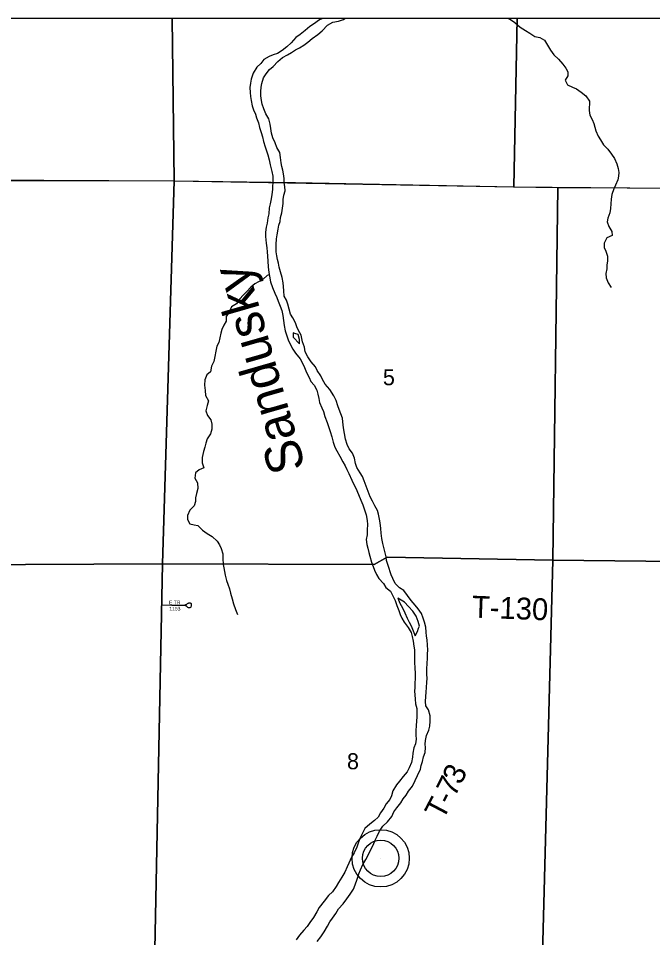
# Model space of a CAD drawing. Extents: x 1772825 to 1773716, y 1138558 to 1139032.
# Drawn here: x 1772828.362 to 1772829.187, y 1138563.164 to 1138564.359 of the extents above; entities that cross this region are included whole.
import ezdxf

# ---------------------------------------------------------------- set-up
doc = ezdxf.new("R2010")
doc.units = 0
for name, color, linetype in [('GM_X_Major_River', 7, 'Continuous'), ('GM_X_Major_River_Text', 7, 'Continuous'), ('GM_X_Minor_River', 7, 'Continuous'), ('GM_X_Section', 7, 'Continuous'), ('GM_X_Section_Text', 7, 'Continuous'), ('GM_X_Township', 7, 'Continuous'), ('GM_X_Township_Road_Text', 7, 'Continuous'), ('GM_X_Township_Subdivision', 7, 'Continuous'), ('GM_X_Township_Subdivision_Text', 7, 'Continuous'), ('GM_X_Unincorporated', 7, 'Continuous'), ('GM_X_Unincorporated_Location', 7, 'Continuous')]:
    doc.layers.add(name, color=color, linetype=linetype)

msp = doc.modelspace()

# ---------------------------------------------------------------- linework, layer by layer
at = {"layer": 'GM_X_Major_River'}
for points in [[(1772828.7582, 1138564.3594), (1772828.7541, 1138564.3574), (1772828.7463, 1138564.3521), (1772828.7414, 1138564.3487), (1772828.7353, 1138564.3438), (1772828.729, 1138564.3383), (1772828.7233, 1138564.3346), (1772828.7172, 1138564.3278), (1772828.7115, 1138564.3223), (1772828.7054, 1138564.3178), (1772828.6995, 1138564.3138), (1772828.6938, 1138564.312), (1772828.6885, 1138564.3097), (1772828.6818, 1138564.3058), (1772828.6778, 1138564.3009), (1772828.6725, 1138564.2958), (1772828.6679, 1138564.2884), (1772828.6652, 1138564.2806), (1772828.6642, 1138564.2753), (1772828.6634, 1138564.2694), (1772828.664, 1138564.2632), (1772828.6645, 1138564.258), (1772828.665, 1138564.2527), (1772828.6663, 1138564.2457), (1772828.6684, 1138564.2407), (1772828.6706, 1138564.235), (1772828.6721, 1138564.2301), (1772828.6747, 1138564.2234), (1772828.6762, 1138564.2175), (1772828.6782, 1138564.2111), (1772828.6799, 1138564.2052), (1772828.6812, 1138564.1995), (1772828.6832, 1138564.1922), (1772828.6853, 1138564.1873), (1772828.6869, 1138564.182)], [(1772828.709, 1138564.1406), (1772828.7083, 1138564.1456), (1772828.708, 1138564.1513), (1772828.7074, 1138564.1572), (1772828.7063, 1138564.1619), (1772828.7052, 1138564.1669), (1772828.7043, 1138564.1716), (1772828.7034, 1138564.1786), (1772828.7023, 1138564.1851), (1772828.6987, 1138564.1916), (1772828.6963, 1138564.1977), (1772828.6935, 1138564.204), (1772828.6918, 1138564.2102), (1772828.6907, 1138564.2163), (1772828.6898, 1138564.2218), (1772828.6882, 1138564.2287), (1772828.6844, 1138564.2351), (1772828.6816, 1138564.2416), (1772828.6796, 1138564.2477), (1772828.6785, 1138564.2526), (1772828.6778, 1138564.2587), (1772828.6778, 1138564.2644), (1772828.6782, 1138564.2699), (1772828.6792, 1138564.2748), (1772828.6811, 1138564.282), (1772828.6848, 1138564.2873), (1772828.689, 1138564.2928), (1772828.6937, 1138564.297), (1772828.6998, 1138564.3032), (1772828.7061, 1138564.3085), (1772828.7126, 1138564.312), (1772828.7177, 1138564.3149), (1772828.723, 1138564.3184), (1772828.728, 1138564.3211), (1772828.7337, 1138564.3248), (1772828.7388, 1138564.3284), (1772828.7445, 1138564.3333), (1772828.7517, 1138564.3386), (1772828.7573, 1138564.3433), (1772828.7643, 1138564.3508), (1772828.7715, 1138564.3546), (1772828.7786, 1138564.3557), (1772828.7852, 1138564.3581), (1772828.7871, 1138564.3594)], [(1772828.6869, 1138564.182), (1772828.6886, 1138564.1755), (1772828.6901, 1138564.169), (1772828.6919, 1138564.1603), (1772828.6934, 1138564.1544), (1772828.6932, 1138564.1497), (1772828.6929, 1138564.1371), (1772828.6921, 1138564.1305), (1772828.6913, 1138564.1248), (1772828.6898, 1138564.1182), (1772828.6888, 1138564.1129), (1772828.688, 1138564.1051), (1772828.687, 1138564.1002), (1772828.686, 1138564.0931), (1772828.6846, 1138564.0878), (1772828.6838, 1138564.0814), (1772828.6836, 1138564.0759), (1772828.6847, 1138564.0673), (1772828.6854, 1138564.0609), (1772828.6858, 1138564.0559), (1772828.6863, 1138564.0504), (1772828.687, 1138564.0436), (1772828.6875, 1138564.0362), (1772828.6881, 1138564.0291), (1772828.689, 1138564.0242), (1772828.6903, 1138564.017), (1772828.6929, 1138564.0096), (1772828.6958, 1138564.002), (1772828.6985, 1138563.9964), (1772828.7005, 1138563.9917), (1772828.7029, 1138563.985), (1772828.705, 1138563.9795), (1772828.7063, 1138563.973), (1772828.7072, 1138563.9664), (1772828.7081, 1138563.9599), (1772828.7096, 1138563.9531), (1772828.7116, 1138563.9464), (1772828.7135, 1138563.9415), (1772828.7161, 1138563.9358), (1772828.7193, 1138563.9293), (1772828.7228, 1138563.9242), (1772828.729, 1138563.9169), (1772828.7322, 1138563.9101), (1772828.7344, 1138563.9053), (1772828.7371, 1138563.8988), (1772828.7404, 1138563.8925), (1772828.7429, 1138563.8874), (1772828.747, 1138563.8824), (1772828.7504, 1138563.876), (1772828.7518, 1138563.8706), (1772828.7531, 1138563.8649), (1772828.7542, 1138563.86), (1772828.7572, 1138563.853), (1772828.7591, 1138563.848), (1772828.7609, 1138563.8419), (1772828.7639, 1138563.8339), (1772828.7656, 1138563.8286), (1772828.7678, 1138563.8221), (1772828.7702, 1138563.8151), (1772828.7719, 1138563.8084), (1772828.7738, 1138563.8018), (1772828.7764, 1138563.797), (1772828.7807, 1138563.79), (1772828.7846, 1138563.7829), (1772828.7876, 1138563.7776), (1772828.7897, 1138563.7728), (1772828.7921, 1138563.7675), (1772828.7962, 1138563.7589), (1772828.7987, 1138563.7534), (1772828.8013, 1138563.7483), (1772828.8046, 1138563.7401), (1772828.808, 1138563.7327), (1772828.8102, 1138563.727), (1772828.8125, 1138563.7205), (1772828.8147, 1138563.7138), (1772828.8162, 1138563.7064), (1772828.8165, 1138563.7013), (1772828.8161, 1138563.6943), (1772828.8159, 1138563.688), (1772828.8147, 1138563.6816), (1772828.8154, 1138563.6753), (1772828.8167, 1138563.6704), (1772828.818, 1138563.665), (1772828.8193, 1138563.6601), (1772828.8217, 1138563.6523), (1772828.8237, 1138563.6466), (1772828.8256, 1138563.6418), (1772828.8282, 1138563.6361), (1772828.8312, 1138563.6312), (1772828.8371, 1138563.6245), (1772828.8402, 1138563.6193), (1772828.8463, 1138563.6144), (1772828.85, 1138563.6075), (1772828.8523, 1138563.6024), (1772828.8547, 1138563.5961), (1772828.8573, 1138563.5892), (1772828.859, 1138563.5843), (1772828.8612, 1138563.5795), (1772828.8642, 1138563.5744), (1772828.8693, 1138563.5673), (1772828.8732, 1138563.5609)], [(1772828.8946, 1138563.5325), (1772828.895, 1138563.5381), (1772828.8945, 1138563.5442), (1772828.894, 1138563.5511), (1772828.8933, 1138563.556), (1772828.8927, 1138563.5613), (1772828.8922, 1138563.5678), (1772828.8907, 1138563.5744), (1772828.8887, 1138563.5796), (1772828.8866, 1138563.5853), (1772828.8823, 1138563.5914), (1772828.8785, 1138563.5963), (1772828.8733, 1138563.6024), (1772828.8635, 1138563.6154), (1772828.8582, 1138563.6189), (1772828.8524, 1138563.6246), (1772828.8492, 1138563.6309), (1772828.8472, 1138563.6356), (1772828.8435, 1138563.648), (1772828.8412, 1138563.6545), (1772828.8409, 1138563.6592), (1772828.839, 1138563.666), (1772828.8375, 1138563.6712), (1772828.8364, 1138563.6765), (1772828.8351, 1138563.6832), (1772828.8342, 1138563.6898), (1772828.8339, 1138563.6959), (1772828.833, 1138563.7035), (1772828.8321, 1138563.7082), (1772828.8308, 1138563.7147), (1772828.8293, 1138563.7194), (1772828.8259, 1138563.7257), (1772828.8228, 1138563.7316), (1772828.82, 1138563.737), (1772828.8175, 1138563.7442), (1772828.8149, 1138563.7512), (1772828.8121, 1138563.7579), (1772828.8101, 1138563.7636), (1772828.8069, 1138563.7686), (1772828.8026, 1138563.7752), (1772828.8007, 1138563.7806), (1772828.7996, 1138563.7874), (1772828.7968, 1138563.7941), (1772828.7925, 1138563.7996), (1772828.7899, 1138563.8051), (1772828.788, 1138563.8123), (1772828.7864, 1138563.8197), (1772828.7853, 1138563.8268), (1772828.7844, 1138563.8348), (1772828.7838, 1138563.8395), (1772828.7816, 1138563.8452), (1772828.7794, 1138563.8507), (1772828.7779, 1138563.8555), (1772828.7755, 1138563.8623), (1772828.7725, 1138563.8686), (1772828.7676, 1138563.8766), (1772828.7616, 1138563.8837), (1772828.7578, 1138563.89), (1772828.7558, 1138563.8947), (1772828.7511, 1138563.9014), (1772828.7487, 1138563.9063), (1772828.7432, 1138563.913), (1772828.7389, 1138563.9195), (1772828.7355, 1138563.9258), (1772828.7346, 1138563.9319), (1772828.732, 1138563.9389), (1772828.7304, 1138563.9475), (1772828.7266, 1138563.9537), (1772828.7246, 1138563.9585), (1772828.7227, 1138563.9635), (1772828.7193, 1138563.9701), (1772828.7163, 1138563.9749), (1772828.7145, 1138563.9813), (1772828.713, 1138563.9878), (1772828.7113, 1138563.9929), (1772828.7083, 1138563.9983), (1772828.7078, 1138564.0053), (1772828.7073, 1138564.0106), (1772828.7069, 1138564.0156), (1772828.7053, 1138564.0224), (1772828.7032, 1138564.0298), (1772828.7016, 1138564.0361), (1772828.7008, 1138564.041), (1772828.6993, 1138564.0458), (1772828.6984, 1138564.0507), (1772828.6979, 1138564.0557), (1772828.6975, 1138564.0608), (1772828.6979, 1138564.0655), (1772828.6982, 1138564.0728), (1772828.6988, 1138564.0781), (1772828.7002, 1138564.0853), (1772828.7011, 1138564.0904), (1772828.7027, 1138564.0955), (1772828.7035, 1138564.1004), (1772828.705, 1138564.1067), (1772828.706, 1138564.1128), (1772828.707, 1138564.1186), (1772828.707, 1138564.1241), (1772828.7078, 1138564.1295), (1772828.7094, 1138564.135), (1772828.709, 1138564.1406)], [(1772828.7221, 1138563.9498), (1772828.7198, 1138563.9507), (1772828.7199, 1138563.9447), (1772828.728, 1138563.9361)], [(1772828.728, 1138563.9361), (1772828.7282, 1138563.942), (1772828.7264, 1138563.9482), (1772828.7221, 1138563.9498)], [(1772828.8561, 1138563.6054), (1772828.8583, 1138563.5991), (1772828.862, 1138563.5928), (1772828.8652, 1138563.5863), (1772828.868, 1138563.5793), (1772828.8708, 1138563.5744), (1772828.8731, 1138563.5694), (1772828.8759, 1138563.5629), (1772828.8783, 1138563.5565), (1772828.8817, 1138563.5621), (1772828.883, 1138563.5662)], [(1772828.883, 1138563.5662), (1772828.8839, 1138563.5688), (1772828.8824, 1138563.5752), (1772828.8798, 1138563.5821), (1772828.8753, 1138563.5884), (1772828.8698, 1138563.5947), (1772828.8644, 1138563.6002), (1772828.8561, 1138563.6054)], [(1772828.8732, 1138563.5609), (1772828.8747, 1138563.5557), (1772828.876, 1138563.5496), (1772828.8769, 1138563.5428), (1772828.8774, 1138563.5381), (1772828.8776, 1138563.5308), (1772828.8777, 1138563.5223), (1772828.878, 1138563.5143), (1772828.8784, 1138563.5081), (1772828.8783, 1138563.5012), (1772828.8781, 1138563.4946), (1772828.8779, 1138563.4893), (1772828.8777, 1138563.4843), (1772828.878, 1138563.4796), (1772828.8785, 1138563.4741), (1772828.8791, 1138563.4682), (1772828.8806, 1138563.4619), (1772828.8807, 1138563.457), (1772828.8805, 1138563.4511), (1772828.8804, 1138563.4454), (1772828.8797, 1138563.4399), (1772828.8792, 1138563.4327), (1772828.8794, 1138563.4272), (1772828.8797, 1138563.4222), (1772828.8788, 1138563.416), (1772828.8768, 1138563.4107), (1772828.8755, 1138563.4037), (1772828.875, 1138563.3985), (1772828.8735, 1138563.3915), (1772828.8706, 1138563.3849), (1772828.8681, 1138563.3794), (1772828.8628, 1138563.3734), (1772828.8582, 1138563.3675), (1772828.8542, 1138563.3626), (1772828.8494, 1138563.355), (1772828.8476, 1138563.3484), (1772828.8457, 1138563.3435), (1772828.8406, 1138563.338), (1772828.8377, 1138563.3323), (1772828.8333, 1138563.3263), (1772828.8304, 1138563.3204), (1772828.8257, 1138563.3162), (1772828.8196, 1138563.3113), (1772828.8131, 1138563.3059), (1772828.81, 1138563.2998), (1772828.8075, 1138563.2947), (1772828.8048, 1138563.2881), (1772828.8025, 1138563.2818), (1772828.7991, 1138563.2743), (1772828.7958, 1138563.2686), (1772828.7924, 1138563.2608), (1772828.7901, 1138563.2559), (1772828.7868, 1138563.2491), (1772828.783, 1138563.2425), (1772828.7786, 1138563.2355), (1772828.7759, 1138563.2305), (1772828.7711, 1138563.2235), (1772828.7656, 1138563.2186), (1772828.7599, 1138563.2113), (1772828.7536, 1138563.2031), (1772828.7505, 1138563.1975), (1772828.7463, 1138563.1901), (1772828.7413, 1138563.1837), (1772828.7381, 1138563.1784), (1772828.7335, 1138563.1735), (1772828.7281, 1138563.1672), (1772828.7236, 1138563.161)], [(1772828.751, 1138563.1589), (1772828.7556, 1138563.165), (1772828.7602, 1138563.1716), (1772828.7644, 1138563.179), (1772828.7676, 1138563.1843), (1772828.7711, 1138563.1894), (1772828.7751, 1138563.1952), (1772828.7789, 1138563.2013), (1772828.785, 1138563.2079), (1772828.7894, 1138563.2143), (1772828.7938, 1138563.2206), (1772828.7982, 1138563.227), (1772828.8003, 1138563.2327), (1772828.803, 1138563.2401), (1772828.8052, 1138563.2467), (1772828.8073, 1138563.2522), (1772828.8105, 1138563.259), (1772828.8142, 1138563.2654), (1772828.8178, 1138563.2722), (1772828.8213, 1138563.2794), (1772828.824, 1138563.2844), (1772828.8265, 1138563.2906), (1772828.8291, 1138563.2961), (1772828.832, 1138563.3022), (1772828.8362, 1138563.309), (1772828.8423, 1138563.3146), (1772828.8479, 1138563.3214), (1772828.8509, 1138563.3275), (1772828.8547, 1138563.3326), (1772828.8597, 1138563.3392), (1772828.8628, 1138563.3443), (1772828.8666, 1138563.3494), (1772828.8698, 1138563.3545), (1772828.875, 1138563.3611), (1772828.8783, 1138563.3685), (1772828.8815, 1138563.375), (1772828.8854, 1138563.3829), (1772828.8863, 1138563.3876), (1772828.8881, 1138563.3928), (1772828.8894, 1138563.3992), (1772828.8914, 1138563.4047), (1772828.8918, 1138563.411), (1772828.8916, 1138563.4157), (1772828.8917, 1138563.4205), (1772828.8934, 1138563.4267), (1772828.8963, 1138563.4339), (1772828.8975, 1138563.439), (1772828.8981, 1138563.4453), (1772828.8981, 1138563.4523), (1772828.8957, 1138563.4603), (1772828.8923, 1138563.4656), (1772828.8918, 1138563.471), (1772828.8924, 1138563.4774), (1772828.8928, 1138563.4833), (1772828.8934, 1138563.4892), (1772828.8936, 1138563.4962), (1772828.8939, 1138563.5009), (1772828.8935, 1138563.5068), (1772828.8936, 1138563.5136), (1772828.8939, 1138563.5205), (1772828.8945, 1138563.5276), (1772828.8946, 1138563.5325)]]:
    msp.add_lwpolyline(points, dxfattribs=at)
at = {"layer": 'GM_X_Minor_River'}
for points in [[(1772828.9993, 1138564.3594), (1772829.0013, 1138564.3587), (1772829.0079, 1138564.354), (1772829.0149, 1138564.3482), (1772829.0221, 1138564.3436), (1772829.0277, 1138564.3404), (1772829.0339, 1138564.3358), (1772829.0404, 1138564.3344), (1772829.0466, 1138564.3313), (1772829.0505, 1138564.3245), (1772829.0545, 1138564.3182), (1772829.0588, 1138564.3119), (1772829.0648, 1138564.3064), (1772829.0706, 1138564.3001), (1772829.0744, 1138564.2947), (1772829.077, 1138564.29), (1772829.0772, 1138564.2848), (1772829.0735, 1138564.279), (1772829.0767, 1138564.2731), (1772829.083, 1138564.27), (1772829.0881, 1138564.2677), (1772829.0943, 1138564.2637), (1772829.1005, 1138564.2589), (1772829.105, 1138564.252), (1772829.1049, 1138564.2395), (1772829.1055, 1138564.2336), (1772829.1088, 1138564.2281), (1772829.1109, 1138564.2229), (1772829.112, 1138564.218), (1772829.1133, 1138564.2131), (1772829.1165, 1138564.2064), (1772829.1193, 1138564.2013), (1772829.1234, 1138564.195), (1772829.1292, 1138564.1892), (1772829.1339, 1138564.1829), (1772829.1377, 1138564.1772), (1772829.1405, 1138564.1702), (1772829.1423, 1138564.1643), (1772829.1434, 1138564.1592), (1772829.1428, 1138564.1544), (1772829.1419, 1138564.1493), (1772829.139, 1138564.1427), (1772829.1369, 1138564.1378), (1772829.1342, 1138564.1304), (1772829.1332, 1138564.1245), (1772829.1328, 1138564.1182), (1772829.1325, 1138564.112), (1772829.1314, 1138564.1067), (1772829.1289, 1138564.0998), (1772829.1281, 1138564.0947), (1772829.1305, 1138564.0886), (1772829.134, 1138564.0823), (1772829.1346, 1138564.0772), (1772829.1279, 1138564.0742), (1772829.1241, 1138564.0672), (1772829.1241, 1138564.0613), (1772829.1265, 1138564.0566), (1772829.1285, 1138564.0503), (1772829.1287, 1138564.0438), (1772829.1277, 1138564.0391), (1772829.1275, 1138564.0338), (1772829.1265, 1138564.0275), (1772829.1267, 1138564.022), (1772829.1293, 1138564.0154), (1772829.1334, 1138564.0094)], [(1772828.6887, 1138564.0259), (1772828.6861, 1138564.025), (1772828.6808, 1138564.0205), (1772828.6747, 1138564.0167), (1772828.67, 1138564.0144), (1772828.6648, 1138564.0099), (1772828.6595, 1138564.0041), (1772828.6547, 1138563.9995), (1772828.6503, 1138563.9946), (1772828.6459, 1138563.9882), (1772828.6395, 1138563.9843), (1772828.6368, 1138563.9784), (1772828.6326, 1138563.9718), (1772828.6325, 1138563.9655), (1772828.6297, 1138563.9606), (1772828.627, 1138563.9549), (1772828.6258, 1138563.9502), (1772828.6243, 1138563.9439), (1772828.6233, 1138563.938), (1772828.6206, 1138563.9331), (1772828.6194, 1138563.9265), (1772828.6181, 1138563.9196), (1772828.6167, 1138563.9132), (1772828.6136, 1138563.907), (1772828.6123, 1138563.8999), (1772828.6075, 1138563.896), (1772828.605, 1138563.8892), (1772828.6046, 1138563.8823), (1772828.6055, 1138563.8757), (1772828.606, 1138563.8688), (1772828.6096, 1138563.8622), (1772828.608, 1138563.8559), (1772828.6063, 1138563.8491), (1772828.6085, 1138563.8432), (1772828.6128, 1138563.8375), (1772828.6141, 1138563.8316), (1772828.6142, 1138563.8251), (1772828.6125, 1138563.8191), (1772828.6079, 1138563.8128), (1772828.6062, 1138563.807), (1772828.6048, 1138563.802), (1772828.6031, 1138563.796), (1772828.6015, 1138563.7884), (1772828.6013, 1138563.7815), (1772828.6035, 1138563.7749), (1772828.5976, 1138563.7723), (1772828.5929, 1138563.7685), (1772828.5921, 1138563.7613), (1772828.5956, 1138563.7556), (1772828.596, 1138563.748), (1772828.594, 1138563.7417), (1772828.5927, 1138563.736), (1772828.5926, 1138563.7313), (1772828.5909, 1138563.7254), (1772828.5852, 1138563.7199), (1772828.5825, 1138563.7129), (1772828.5823, 1138563.7078), (1772828.5856, 1138563.7023), (1772828.5909, 1138563.7009), (1772828.5959, 1138563.6998), (1772828.6021, 1138563.694), (1772828.6081, 1138563.6894), (1772828.6145, 1138563.6858), (1772828.6209, 1138563.6797), (1772828.6239, 1138563.6747), (1772828.626, 1138563.67), (1772828.6282, 1138563.6631), (1772828.6282, 1138563.657), (1772828.6289, 1138563.6494), (1772828.6296, 1138563.6447), (1772828.6307, 1138563.6399), (1772828.6314, 1138563.6352), (1772828.6331, 1138563.6283), (1772828.6348, 1138563.6236), (1772828.6368, 1138563.6175), (1772828.6381, 1138563.6118), (1772828.6403, 1138563.6046), (1772828.6422, 1138563.5979), (1772828.6448, 1138563.5909), (1772828.6474, 1138563.5842)]]:
    msp.add_lwpolyline(points, dxfattribs=at)
at = {"layer": 'GM_X_Section'}
for p, q in [((1772828.5624, 1138564.3594), (1772828.0416, 1138564.3594)), ((1772829.0113, 1138564.3594), (1772828.5624, 1138564.3594)), ((1772829.5174, 1138564.3594), (1772829.0113, 1138564.3594))]:
    msp.add_line(p, q, dxfattribs=at)
for points in [[(1772828.0416, 1138564.3594), (1772828.0289, 1138564.1489), (1772828.5651, 1138564.1482), (1772828.5624, 1138564.3594)], [(1772828.5624, 1138564.3594), (1772828.5651, 1138564.1482), (1772829.0068, 1138564.1405), (1772829.0113, 1138564.3594)], [(1772829.0113, 1138564.3594), (1772829.0068, 1138564.1405), (1772829.064, 1138564.1395), (1772829.5144, 1138564.1372), (1772829.5174, 1138564.3594)]]:
    msp.add_lwpolyline(points, dxfattribs=at)
for points in [[(1772828.5651, 1138564.1482), (1772828.55, 1138563.6502), (1772828.0145, 1138563.6476), (1772828.0289, 1138564.1489)], [(1772829.0068, 1138564.1405), (1772829.064, 1138564.1395), (1772829.0573, 1138563.655), (1772828.8422, 1138563.6588), (1772828.8253, 1138563.649), (1772828.55, 1138563.6502), (1772828.5651, 1138564.1482)], [(1772829.5434, 1138564.1376), (1772829.541, 1138563.6495), (1772829.0573, 1138563.655), (1772829.064, 1138564.1395), (1772829.5144, 1138564.1372)], [(1772828.0145, 1138563.6476), (1772828.55, 1138563.6502), (1772828.5401, 1138563.1483), (1772828.0014, 1138563.1477)], [(1772828.55, 1138563.6502), (1772828.8253, 1138563.649), (1772828.8422, 1138563.6588), (1772829.0573, 1138563.655), (1772829.0439, 1138563.1419), (1772828.5401, 1138563.1483)], [(1772829.0573, 1138563.655), (1772829.541, 1138563.6495), (1772829.5364, 1138563.1461), (1772829.0439, 1138563.1419)]]:
    msp.add_lwpolyline(points, close=True, dxfattribs=at)
at = {"layer": 'GM_X_Township'}
msp.add_line((1772831.0226, 1138564.3594), (1772828.0421, 1138564.3594), dxfattribs=at)
for points in [[(1772828.0421, 1138564.3594), (1772828.0292, 1138564.1491), (1772828.2255, 1138564.1497), (1772828.5649, 1138564.148), (1772828.7229, 1138564.1462), (1772829.0062, 1138564.1402), (1772829.258, 1138564.138), (1772829.3013, 1138564.1384), (1772829.5426, 1138564.1379), (1772829.6188, 1138564.1396), (1772829.7041, 1138564.1368), (1772829.7207, 1138564.137), (1772829.8486, 1138564.1368), (1772830.2648, 1138564.1416), (1772830.3453, 1138564.145), (1772830.4944, 1138564.15), (1772831.0202, 1138564.1762), (1772831.0226, 1138564.3594)], [(1772828.0013, 1138563.146), (1772828.0147, 1138563.6455), (1772828.0292, 1138564.1491), (1772828.2255, 1138564.1497), (1772828.5649, 1138564.148), (1772828.7229, 1138564.1462), (1772829.0062, 1138564.1402), (1772829.258, 1138564.138)]]:
    msp.add_lwpolyline(points, dxfattribs=at)
at = {"layer": 'GM_X_Township_Subdivision'}
msp.add_lwpolyline([(1772828.5493, 1138563.5966), (1772828.562, 1138563.5965), (1772828.5682, 1138563.5965), (1772828.5757, 1138563.5964), (1772828.5784, 1138563.5963), (1772828.5789, 1138563.5962), (1772828.5793, 1138563.5961), (1772828.5799, 1138563.5959), (1772828.5805, 1138563.5956), (1772828.5811, 1138563.595), (1772828.5817, 1138563.5944), (1772828.5825, 1138563.5938), (1772828.5833, 1138563.5934), (1772828.5839, 1138563.5932), (1772828.5848, 1138563.5931), (1772828.5854, 1138563.5931), (1772828.586, 1138563.5933), (1772828.5866, 1138563.5937), (1772828.587, 1138563.5941), (1772828.5873, 1138563.5947), (1772828.5875, 1138563.5953), (1772828.5876, 1138563.596), (1772828.5877, 1138563.5966), (1772828.5876, 1138563.5974), (1772828.5874, 1138563.5979), (1772828.5871, 1138563.5983), (1772828.5867, 1138563.5986), (1772828.5862, 1138563.5988), (1772828.5856, 1138563.599), (1772828.585, 1138563.5991), (1772828.5844, 1138563.5991), (1772828.584, 1138563.599), (1772828.5836, 1138563.5988), (1772828.5831, 1138563.5986), (1772828.5827, 1138563.5984), (1772828.5819, 1138563.5979), (1772828.5812, 1138563.5974), (1772828.5805, 1138563.5969), (1772828.5798, 1138563.5966), (1772828.5791, 1138563.5962)], dxfattribs=at)
at = {"layer": 'GM_X_Unincorporated'}
for radius in [0.0372, 0.0236]:
    msp.add_circle((1772828.8336, 1138563.2671), radius, dxfattribs=at)
at = {"layer": 'GM_X_Unincorporated_Location'}
msp.add_line((1772828.8336, 1138563.2671), (1772828.8336, 1138563.2671), dxfattribs=at)

# ---------------------------------------------------------------- texts
at = {"layer": 'GM_X_Major_River_Text'}
msp.add_text('Sandusky', height=0.04737, rotation=106.014, dxfattribs=at).set_placement((1772828.7361, 1138563.7753))
at = {"layer": 'GM_X_Section_Text'}
for s, p in [('5', (1772828.8365, 1138563.8823)), ('8', (1772828.7898, 1138563.3829))]:
    msp.add_text(s, height=0.0209, rotation=0, dxfattribs=at).set_placement(p)
at = {"layer": 'GM_X_Township_Road_Text'}
for s, height, rotation, p in [('T-130', 0.02841, 357.7758, (1772828.9518, 1138563.5803)), ('3', 0.0284, 63.9705, (1772828.9378, 1138563.3615)), ('7', 0.0284, 63.8949, (1772828.9301, 1138563.3458)), ('-', 0.0284, 63.6432, (1772828.9248, 1138563.3352)), ('T', 0.0284, 62.2696, (1772828.9146, 1138563.3157))]:
    msp.add_text(s, height=height, rotation=rotation, dxfattribs=at).set_placement(p)
at = {"layer": 'GM_X_Township_Subdivision_Text'}
for s, p in [('E TR', (1772828.5583, 1138563.5975)), ('1153', (1772828.5587, 1138563.5894))]:
    msp.add_text(s, height=0.00473, rotation=0, dxfattribs=at).set_placement(p)

doc.saveas('drawing.dxf')
